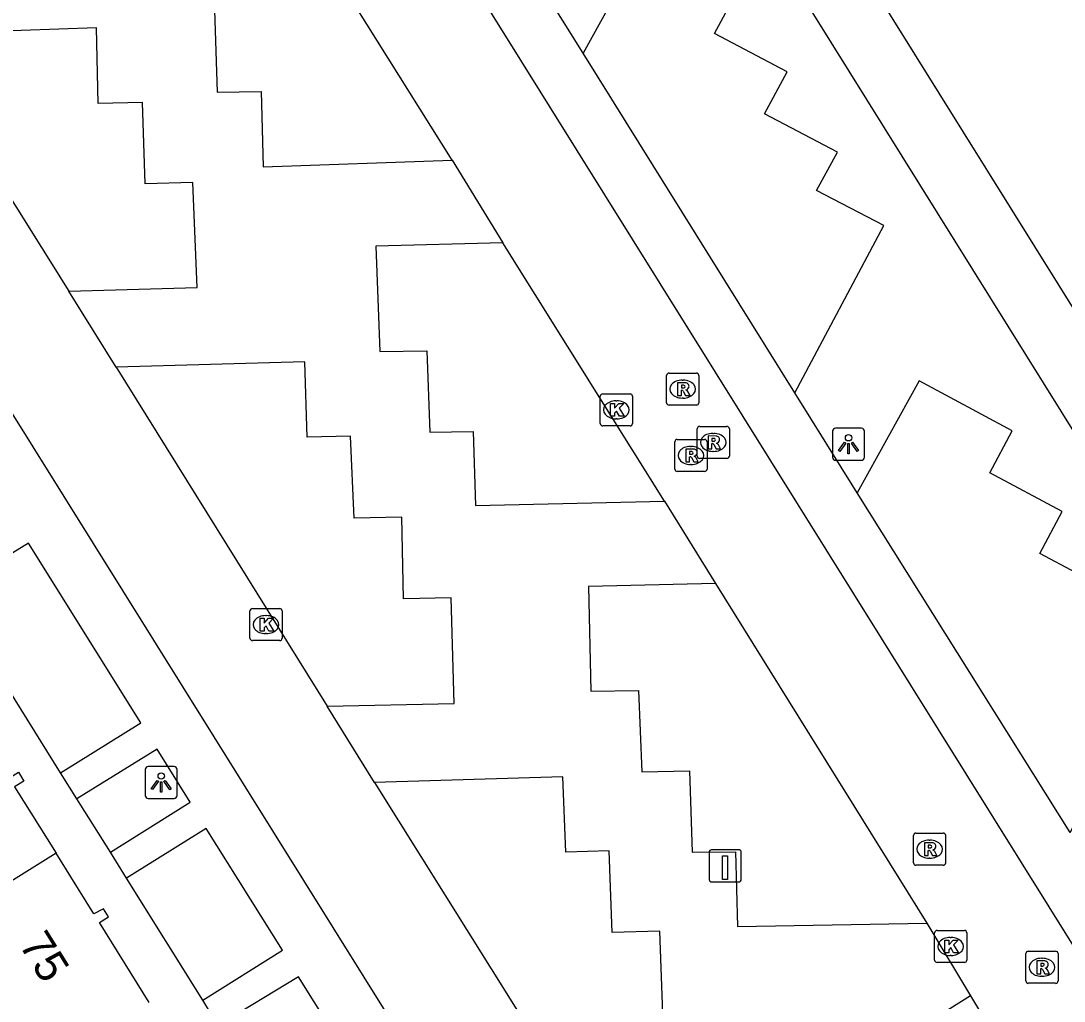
# Model space of a CAD drawing. Extents: x 159280 to 160375, y 384531 to 385872.
# Drawn here: x 159802.43 to 159834.9, y 385483.41 to 385513.94 of the extents above; entities that cross this region are included whole.
import ezdxf

# ---------------------------------------------------------------- set-up
doc = ezdxf.new("R2010")
doc.units = 0
for name, color, linetype in [('IMGEO_Groenvoorziening', 7, 'Continuous'), ('IMGEO_Kolk', 7, 'Continuous'), ('IMGEO_Laadpaal', 7, 'Continuous'), ('IMGEO_Lichtpunt', 7, 'Continuous'), ('IMGEO_Pand', 7, 'Continuous'), ('IMGEO_Pand_nummerreeks', 7, 'Continuous'), ('IMGEO_Parkeervlak_open', 7, 'Continuous'), ('IMGEO_Rijbaan_lokaal_open', 7, 'Continuous'), ('IMGEO_Rioolput', 7, 'Continuous'), ('IMGEO_Voetpad_open', 7, 'Continuous')]:
    doc.layers.add(name, color=color, linetype=linetype)

msp = doc.modelspace()

# ---------------------------------------------------------------- linework, layer by layer
at = {"layer": 'IMGEO_Groenvoorziening'}
for points in [[(159803.658, 385490.516), (159800.168, 385496.135)], [(159805.221, 385488.045), (159804.173, 385489.702)], [(159808.089, 385483.438), (159805.713, 385487.233)]]:
    msp.add_lwpolyline(points, dxfattribs=at)
at = {"layer": 'IMGEO_Kolk'}
for p, q in [((159820.539, 385502.32), (159821.391, 385502.32)), ((159820.464, 385501.394), (159820.464, 385502.246)), ((159820.952, 385502.1), (159820.977, 385502.1)), ((159821.465, 385502.246), (159821.465, 385501.394)), ((159820.975, 385501.54), (159820.95, 385501.54)), ((159821.391, 385501.32), (159820.539, 385501.32)), ((159809.558, 385494.706), (159809.558, 385495.558)), ((159809.633, 385495.632), (159810.485, 385495.632)), ((159810.559, 385495.558), (159810.559, 385494.706)), ((159810.046, 385495.412), (159810.071, 385495.412)), ((159810.069, 385494.852), (159810.044, 385494.852)), ((159810.485, 385494.632), (159809.633, 385494.632)), ((159830.871, 385484.682), (159830.871, 385485.534)), ((159830.946, 385485.608), (159831.798, 385485.608)), ((159831.872, 385485.534), (159831.872, 385484.682)), ((159831.359, 385485.388), (159831.384, 385485.388)), ((159831.382, 385484.828), (159831.357, 385484.828)), ((159831.798, 385484.608), (159830.946, 385484.608))]:
    msp.add_line(p, q, dxfattribs=at)
for points in [[(159820.539, 385502.32), (159821.391, 385502.32)], [(159820.464, 385501.394), (159820.464, 385502.246)], [(159820.785, 385502.02), (159820.908, 385502.02), (159820.908, 385501.869), (159821.038, 385502.02), (159821.202, 385502.02), (159821.056, 385501.869), (159821.209, 385501.62), (159821.057, 385501.62), (159820.972, 385501.784), (159820.908, 385501.717), (159820.908, 385501.62), (159820.785, 385501.62), (159820.785, 385502.02)], [(159821.465, 385502.246), (159821.465, 385501.394)], [(159821.391, 385501.32), (159820.539, 385501.32)], [(159809.558, 385494.706), (159809.558, 385495.558)], [(159809.633, 385495.632), (159810.485, 385495.632)], [(159810.559, 385495.558), (159810.559, 385494.706)], [(159809.879, 385495.332), (159810.002, 385495.332), (159810.002, 385495.181), (159810.132, 385495.332), (159810.296, 385495.332), (159810.15, 385495.181), (159810.303, 385494.932), (159810.151, 385494.932), (159810.066, 385495.096), (159810.002, 385495.029), (159810.002, 385494.932), (159809.879, 385494.932), (159809.879, 385495.332)], [(159810.485, 385494.632), (159809.633, 385494.632)], [(159830.871, 385484.682), (159830.871, 385485.534)], [(159830.946, 385485.608), (159831.798, 385485.608)], [(159831.872, 385485.534), (159831.872, 385484.682)], [(159831.192, 385485.308), (159831.315, 385485.308), (159831.315, 385485.157), (159831.445, 385485.308), (159831.609, 385485.308), (159831.463, 385485.157), (159831.616, 385484.908), (159831.464, 385484.908), (159831.379, 385485.072), (159831.315, 385485.005), (159831.315, 385484.908), (159831.192, 385484.908), (159831.192, 385485.308)], [(159831.798, 385484.608), (159830.946, 385484.608)]]:
    msp.add_lwpolyline(points, dxfattribs=at)
for centre, start, end in [((159820.541, 385502.244), 91.552, 178.448), ((159820.541, 385502.244), 91.552, 178.448), ((159821.389, 385502.244), 1.552, 88.448), ((159821.389, 385502.244), 1.552, 88.448), ((159820.541, 385501.396), 181.552, 268.448), ((159820.541, 385501.396), 181.552, 268.448), ((159821.389, 385501.396), 271.552, 358.448), ((159821.389, 385501.396), 271.552, 358.448), ((159809.635, 385495.556), 91.552, 178.448), ((159809.635, 385495.556), 91.552, 178.448), ((159810.483, 385495.556), 1.552, 88.448), ((159810.483, 385495.556), 1.552, 88.448), ((159809.635, 385494.708), 181.552, 268.448), ((159809.635, 385494.708), 181.552, 268.448), ((159810.483, 385494.708), 271.552, 358.448), ((159810.483, 385494.708), 271.552, 358.448), ((159830.948, 385485.532), 91.552, 178.448), ((159830.948, 385485.532), 91.552, 178.448), ((159831.796, 385485.532), 1.552, 88.448), ((159831.796, 385485.532), 1.552, 88.448), ((159830.948, 385484.684), 181.552, 268.448), ((159830.948, 385484.684), 181.552, 268.448), ((159831.796, 385484.684), 271.552, 358.448), ((159831.796, 385484.684), 271.552, 358.448)]:
    msp.add_arc(centre, 0.0765, start, end, dxfattribs=at)
for centre, major_axis, ratio, start_param, end_param in [((159820.951, 385501.82), (-0.387, 0.002), 0.722429, 4.712389, 7.853982), ((159820.976, 385501.82), (-0.39, 0.002), 0.717154, 1.570796, 4.712389), ((159810.045, 385495.132), (-0.387, 0.002), 0.722429, 4.712389, 7.853982), ((159810.07, 385495.132), (-0.39, 0.002), 0.717154, 1.570796, 4.712389), ((159831.358, 385485.108), (-0.387, 0.002), 0.722429, 4.712389, 7.853982), ((159831.383, 385485.108), (-0.39, 0.002), 0.717154, 1.570796, 4.712389)]:
    msp.add_ellipse(centre, major_axis=major_axis, ratio=ratio, start_param=start_param, end_param=end_param, dxfattribs=at)
at = {"layer": 'IMGEO_Laadpaal'}
for p, q in [((159823.852, 385488.034), (159823.852, 385487.193)), ((159823.852, 385488.034), (159823.852, 385487.193)), ((159824.768, 385488.118), (159823.927, 385488.118)), ((159824.768, 385488.118), (159823.927, 385488.118)), ((159824.852, 385487.202), (159824.852, 385488.043)), ((159824.852, 385487.202), (159824.852, 385488.043)), ((159823.936, 385487.118), (159824.777, 385487.118)), ((159823.936, 385487.118), (159824.777, 385487.118))]:
    msp.add_line(p, q, dxfattribs=at)
msp.add_lwpolyline([(159824.267, 385487.931), (159824.427, 385487.931), (159824.427, 385487.198), (159824.267, 385487.198), (159824.267, 385487.931)], dxfattribs=at)
for centre, start, end in [((159823.93, 385488.04), 92.4484, 184.2845), ((159823.93, 385488.04), 92.4484, 184.2845), ((159824.774, 385488.04), 2.4484, 94.2845), ((159824.774, 385488.04), 2.4484, 94.2845), ((159823.93, 385487.196), 182.4484, 274.2845), ((159823.93, 385487.196), 182.4484, 274.2845), ((159824.774, 385487.196), 272.4484, 4.2845), ((159824.774, 385487.196), 272.4484, 4.2845)]:
    msp.add_arc(centre, 0.0779, start, end, dxfattribs=at)
at = {"layer": 'IMGEO_Lichtpunt'}
for p, q in [((159827.693, 385501.152), (159827.693, 385500.345)), ((159827.693, 385501.152), (159827.693, 385500.345)), ((159828.595, 385501.247), (159827.787, 385501.247)), ((159828.595, 385501.247), (159827.787, 385501.247)), ((159828.689, 385500.345), (159828.689, 385501.152)), ((159828.689, 385500.345), (159828.689, 385501.152)), ((159827.787, 385500.251), (159828.595, 385500.251)), ((159827.787, 385500.251), (159828.595, 385500.251)), ((159806.297, 385490.618), (159806.297, 385489.811)), ((159806.297, 385490.618), (159806.297, 385489.811)), ((159807.199, 385490.713), (159806.391, 385490.713)), ((159807.199, 385490.713), (159806.391, 385490.713)), ((159807.293, 385489.811), (159807.293, 385490.618)), ((159807.293, 385489.811), (159807.293, 385490.618)), ((159806.391, 385489.717), (159807.199, 385489.717)), ((159806.391, 385489.717), (159807.199, 385489.717))]:
    msp.add_line(p, q, dxfattribs=at)
for points in [[(159828.067, 385500.816), (159828.106, 385500.788), (159827.918, 385500.526), (159827.88, 385500.553), (159828.067, 385500.816)], [(159828.169, 385500.768), (159828.216, 385500.768), (159828.216, 385500.446), (159828.169, 385500.446), (159828.169, 385500.768)], [(159828.279, 385500.788), (159828.317, 385500.815), (159828.504, 385500.553), (159828.465, 385500.525), (159828.279, 385500.788)], [(159806.671, 385490.282), (159806.71, 385490.254), (159806.522, 385489.992), (159806.484, 385490.019), (159806.671, 385490.282)], [(159806.773, 385490.234), (159806.82, 385490.234), (159806.82, 385489.912), (159806.773, 385489.912), (159806.773, 385490.234)], [(159806.883, 385490.254), (159806.921, 385490.281), (159807.108, 385490.019), (159807.069, 385489.991), (159806.883, 385490.254)]]:
    msp.add_lwpolyline(points, dxfattribs=at)
for centre in [(159828.192, 385500.95), (159806.796, 385490.416)]:
    msp.add_circle(centre, 0.0994, dxfattribs=at)
for centre, start, end in [((159827.787, 385501.152), 90, 180), ((159827.787, 385501.152), 90, 180), ((159828.595, 385501.152), 0, 90), ((159828.595, 385501.152), 0, 90), ((159827.787, 385500.345), 180, 270), ((159827.787, 385500.345), 180, 270), ((159828.595, 385500.345), 270, 0), ((159828.595, 385500.345), 270, 360), ((159806.391, 385490.618), 90, 180), ((159806.391, 385490.618), 90, 180), ((159807.199, 385490.618), 0, 90), ((159807.199, 385490.618), 0, 90), ((159806.391, 385489.811), 180, 270), ((159806.391, 385489.811), 180, 270), ((159807.199, 385489.811), 270, 0), ((159807.199, 385489.811), 270, 360)]:
    msp.add_arc(centre, 0.0946, start, end, dxfattribs=at)
at = {"layer": 'IMGEO_Pand'}
for points in [[(159817.007, 385580.869), (159811.586, 385577.468), (159805.406, 385573.591), (159804.077, 385575.728), (159802.913, 385574.996), (159794.714, 385569.897), (159821.203, 385527.404), (159836.253, 385503.261)], [(159800.631, 385492.654), (159801.161, 385491.802), (159802.071, 385490.356), (159802.35, 385490.533), (159802.518, 385490.259), (159802.234, 385490.083), (159803.528, 385488.009)], [(159803.528, 385488.009), (159794.729, 385482.519)], [(159806.422, 385483.361), (159804.871, 385485.854), (159805.154, 385486.027), (159804.998, 385486.283), (159804.703, 385486.127), (159803.987, 385487.274), (159803.528, 385488.009)]]:
    msp.add_lwpolyline(points, dxfattribs=at)
at = {"layer": 'IMGEO_Parkeervlak_open'}
for points in [[(159809.261, 385520.114), (159805.348, 385519.985), (159805.417, 385516.721), (159806.904, 385516.755), (159806.998, 385514.228), (159808.459, 385514.266), (159808.538, 385511.719), (159809.908, 385511.74), (159809.974, 385509.392), (159815.851, 385509.594)], [(159826.52, 385502.354), (159829.294, 385507.561), (159827.191, 385508.652), (159827.843, 385509.848), (159825.573, 385511.044), (159826.279, 385512.347), (159824.023, 385513.546), (159824.711, 385514.842), (159821.819, 385516.359), (159819.928, 385512.925)], [(159803.919, 385505.518), (159807.913, 385505.628), (159807.78, 385508.904), (159806.296, 385508.862), (159806.21, 385511.393), (159804.83, 385511.363), (159804.777, 385513.716), (159798.912, 385513.51)], [(159817.434, 385507.021), (159813.475, 385506.923), (159813.597, 385503.643), (159815.067, 385503.657), (159815.159, 385501.124), (159816.503, 385501.146), (159816.581, 385498.841), (159822.46, 385498.98)], [(159811.961, 385492.597), (159815.917, 385492.671), (159815.827, 385495.962), (159814.34, 385495.935), (159814.291, 385498.482), (159812.798, 385498.446), (159812.688, 385501.001), (159811.344, 385500.968), (159811.272, 385503.318), (159805.389, 385503.15)], [(159835.092, 385488.659), (159837.84, 385493.854), (159835.785, 385494.959), (159836.412, 385496.145), (159834.147, 385497.346), (159834.844, 385498.654), (159832.592, 385499.861), (159833.289, 385501.171), (159830.395, 385502.728), (159828.464, 385499.234)], [(159824.052, 385496.411), (159820.101, 385496.314), (159820.173, 385493.061), (159821.656, 385493.082), (159821.76, 385490.544), (159823.241, 385490.581), (159823.323, 385488.047), (159824.669, 385488.053), (159824.734, 385485.73), (159830.625, 385485.838)], [(159819.999, 385479.722), (159823.962, 385479.786), (159823.882, 385483.07), (159822.406, 385483.022), (159822.32, 385485.584), (159820.838, 385485.538), (159820.742, 385488.091), (159819.387, 385488.045), (159819.301, 385490.387), (159813.438, 385490.21)]]:
    msp.add_lwpolyline(points, dxfattribs=at)
at = {"layer": 'IMGEO_Rijbaan_lokaal_open'}
for points in [[(159777.319, 385577.896), (159835.286, 385484.963)], [(159760.965, 385567.655), (159764.01, 385562.812), (159787.822, 385524.685), (159787.874, 385524.601), (159818.691, 385475.205)], [(159815.851, 385509.594), (159809.261, 385520.114)], [(159798.912, 385513.51), (159803.919, 385505.518)], [(159815.851, 385509.594), (159817.434, 385507.021)], [(159822.46, 385498.98), (159817.434, 385507.021)], [(159805.389, 385503.15), (159803.919, 385505.518)], [(159805.389, 385503.15), (159811.961, 385492.597)], [(159822.46, 385498.98), (159824.052, 385496.411)], [(159824.052, 385496.411), (159830.625, 385485.838)], [(159813.438, 385490.21), (159811.961, 385492.597)], [(159813.438, 385490.21), (159819.999, 385479.722)], [(159830.625, 385485.838), (159831.993, 385483.566)], [(159831.993, 385483.566), (159832.854, 385482.136)]]:
    msp.add_lwpolyline(points, dxfattribs=at)
at = {"layer": 'IMGEO_Rioolput'}
for p, q in [((159822.604, 385502.967), (159823.456, 385502.967)), ((159822.529, 385502.041), (159822.529, 385502.893)), ((159823.017, 385502.747), (159823.042, 385502.747)), ((159823.53, 385502.893), (159823.53, 385502.041)), ((159823.04, 385502.187), (159823.015, 385502.187)), ((159823.456, 385501.967), (159822.604, 385501.967)), ((159823.48, 385500.381), (159823.48, 385501.233)), ((159823.555, 385501.307), (159824.407, 385501.307)), ((159823.968, 385501.087), (159823.993, 385501.087)), ((159824.481, 385501.233), (159824.481, 385500.381)), ((159822.785, 385499.974), (159822.785, 385500.826)), ((159822.86, 385500.9), (159823.712, 385500.9)), ((159823.786, 385500.826), (159823.786, 385499.974)), ((159823.273, 385500.68), (159823.298, 385500.68)), ((159823.991, 385500.527), (159823.966, 385500.527)), ((159823.296, 385500.12), (159823.271, 385500.12)), ((159824.407, 385500.307), (159823.555, 385500.307)), ((159823.712, 385499.9), (159822.86, 385499.9)), ((159830.214, 385487.713), (159830.214, 385488.565)), ((159830.289, 385488.639), (159831.141, 385488.639)), ((159830.702, 385488.419), (159830.727, 385488.419)), ((159831.215, 385488.565), (159831.215, 385487.713)), ((159830.725, 385487.859), (159830.7, 385487.859)), ((159831.141, 385487.639), (159830.289, 385487.639)), ((159833.712, 385484.034), (159833.712, 385484.886)), ((159833.787, 385484.96), (159834.639, 385484.96)), ((159834.713, 385484.886), (159834.713, 385484.034)), ((159834.2, 385484.74), (159834.225, 385484.74)), ((159834.223, 385484.18), (159834.198, 385484.18)), ((159834.639, 385483.96), (159833.787, 385483.96))]:
    msp.add_line(p, q, dxfattribs=at)
for points in [[(159822.604, 385502.967), (159823.456, 385502.967)], [(159822.529, 385502.041), (159822.529, 385502.893)], [(159823.118, 385502.665), (159822.866, 385502.667), (159822.866, 385502.267)], [(159823.53, 385502.893), (159823.53, 385502.041)], [(159822.866, 385502.267), (159822.99, 385502.267), (159822.99, 385502.429), (159823.001, 385502.429)], [(159823.044, 385502.586), (159822.99, 385502.586), (159822.99, 385502.505)], [(159822.99, 385502.505), (159823.042, 385502.505)], [(159823.048, 385502.4), (159823.119, 385502.267), (159823.259, 385502.267), (159823.194, 385502.393)], [(159823.456, 385501.967), (159822.604, 385501.967)], [(159823.48, 385500.381), (159823.48, 385501.233)], [(159823.555, 385501.307), (159824.407, 385501.307)], [(159824.481, 385501.233), (159824.481, 385500.381)], [(159822.785, 385499.974), (159822.785, 385500.826)], [(159822.86, 385500.9), (159823.712, 385500.9)], [(159823.786, 385500.826), (159823.786, 385499.974)], [(159824.069, 385501.005), (159823.817, 385501.007), (159823.817, 385500.607)], [(159823.817, 385500.607), (159823.941, 385500.607), (159823.941, 385500.769), (159823.952, 385500.769)], [(159823.995, 385500.926), (159823.941, 385500.926), (159823.941, 385500.845)], [(159823.941, 385500.845), (159823.993, 385500.845)], [(159823.999, 385500.74), (159824.07, 385500.607), (159824.21, 385500.607), (159824.145, 385500.733)], [(159823.374, 385500.598), (159823.122, 385500.6), (159823.122, 385500.2)], [(159823.122, 385500.2), (159823.246, 385500.2), (159823.246, 385500.362), (159823.257, 385500.362)], [(159823.3, 385500.519), (159823.246, 385500.519), (159823.246, 385500.438)], [(159823.246, 385500.438), (159823.298, 385500.438)], [(159823.304, 385500.333), (159823.375, 385500.2), (159823.515, 385500.2), (159823.45, 385500.326)], [(159824.407, 385500.307), (159823.555, 385500.307)], [(159823.712, 385499.9), (159822.86, 385499.9)], [(159830.214, 385487.713), (159830.214, 385488.565)], [(159830.289, 385488.639), (159831.141, 385488.639)], [(159831.215, 385488.565), (159831.215, 385487.713)], [(159830.803, 385488.337), (159830.551, 385488.339), (159830.551, 385487.939)], [(159830.551, 385487.939), (159830.675, 385487.939), (159830.675, 385488.101), (159830.686, 385488.101)], [(159830.729, 385488.258), (159830.675, 385488.258), (159830.675, 385488.177)], [(159830.675, 385488.177), (159830.727, 385488.177)], [(159830.733, 385488.072), (159830.804, 385487.939), (159830.944, 385487.939), (159830.879, 385488.065)], [(159831.141, 385487.639), (159830.289, 385487.639)], [(159833.712, 385484.034), (159833.712, 385484.886)], [(159833.787, 385484.96), (159834.639, 385484.96)], [(159834.713, 385484.886), (159834.713, 385484.034)], [(159834.301, 385484.658), (159834.049, 385484.66), (159834.049, 385484.26)], [(159834.227, 385484.579), (159834.173, 385484.579), (159834.173, 385484.498)], [(159834.173, 385484.498), (159834.225, 385484.498)], [(159834.049, 385484.26), (159834.173, 385484.26), (159834.173, 385484.422), (159834.184, 385484.422)], [(159834.231, 385484.393), (159834.302, 385484.26), (159834.442, 385484.26), (159834.377, 385484.386)], [(159834.639, 385483.96), (159833.787, 385483.96)]]:
    msp.add_lwpolyline(points, dxfattribs=at)
for centre, radius, start, end in [((159822.606, 385502.891), 0.0765, 91.552, 178.448), ((159822.606, 385502.891), 0.0765, 91.552, 178.448), ((159823.454, 385502.891), 0.0765, 1.552, 88.448), ((159823.454, 385502.891), 0.0765, 1.552, 88.448), ((159823.117, 385502.555), 0.109, 350.3612, 89.416), ((159823, 385502.376), 0.0533, 26.0293, 88.6989), ((159823.026, 385502.694), 0.19, 274.7715, 282.9687), ((159823.05, 385502.49), 0.0964, 77.0061, 93.1865), ((159823.064, 385502.547), 0.0378, 276.6634, 79.6772), ((159823.115, 385502.555), 0.112, 277.5842, 350.9817), ((159823.099, 385502.34), 0.108, 29.5134, 73.7905), ((159822.606, 385502.043), 0.0765, 181.552, 268.448), ((159822.606, 385502.043), 0.0765, 181.552, 268.448), ((159823.454, 385502.043), 0.0765, 271.552, 358.448), ((159823.454, 385502.043), 0.0765, 271.552, 358.448), ((159823.557, 385501.231), 0.0765, 91.552, 178.448), ((159823.557, 385501.231), 0.0765, 91.552, 178.448), ((159824.405, 385501.231), 0.0765, 1.552, 88.448), ((159824.405, 385501.231), 0.0765, 1.552, 88.448), ((159822.862, 385500.824), 0.0765, 91.552, 178.448), ((159822.862, 385500.824), 0.0765, 91.552, 178.448), ((159823.71, 385500.824), 0.0765, 1.552, 88.448), ((159823.71, 385500.824), 0.0765, 1.552, 88.448), ((159823.951, 385500.716), 0.0533, 26.0293, 88.6989), ((159823.977, 385501.034), 0.19, 274.7715, 282.9687), ((159824.001, 385500.83), 0.0964, 77.0061, 93.1865), ((159824.015, 385500.887), 0.0378, 276.6634, 79.6772), ((159824.068, 385500.895), 0.109, 350.3612, 89.416), ((159824.066, 385500.895), 0.112, 277.5842, 350.9817), ((159824.05, 385500.68), 0.108, 29.5134, 73.7905), ((159823.256, 385500.309), 0.0533, 26.0293, 88.6989), ((159823.282, 385500.627), 0.19, 274.7715, 282.9687), ((159823.306, 385500.423), 0.0964, 77.0061, 93.1865), ((159823.32, 385500.48), 0.0378, 276.6634, 79.6772), ((159823.373, 385500.488), 0.109, 350.3612, 89.416), ((159823.371, 385500.488), 0.112, 277.5842, 350.9817), ((159823.355, 385500.273), 0.108, 29.5134, 73.7905), ((159823.557, 385500.383), 0.0765, 181.552, 268.448), ((159823.557, 385500.383), 0.0765, 181.552, 268.448), ((159824.405, 385500.383), 0.0765, 271.552, 358.448), ((159824.405, 385500.383), 0.0765, 271.552, 358.448), ((159822.862, 385499.976), 0.0765, 181.552, 268.448), ((159822.862, 385499.976), 0.0765, 181.552, 268.448), ((159823.71, 385499.976), 0.0765, 271.552, 358.448), ((159823.71, 385499.976), 0.0765, 271.552, 358.448), ((159830.291, 385488.563), 0.0765, 91.552, 178.448), ((159830.291, 385488.563), 0.0765, 91.552, 178.448), ((159831.139, 385488.563), 0.0765, 1.552, 88.448), ((159831.139, 385488.563), 0.0765, 1.552, 88.448), ((159830.685, 385488.048), 0.0533, 26.0293, 88.6989), ((159830.711, 385488.366), 0.19, 274.7715, 282.9687), ((159830.735, 385488.162), 0.0964, 77.0061, 93.1865), ((159830.749, 385488.219), 0.0378, 276.6634, 79.6772), ((159830.802, 385488.227), 0.109, 350.3612, 89.416), ((159830.8, 385488.227), 0.112, 277.5842, 350.9817), ((159830.784, 385488.012), 0.108, 29.5134, 73.7905), ((159830.291, 385487.715), 0.0765, 181.552, 268.448), ((159830.291, 385487.715), 0.0765, 181.552, 268.448), ((159831.139, 385487.715), 0.0765, 271.552, 358.448), ((159831.139, 385487.715), 0.0765, 271.552, 358.448), ((159833.789, 385484.884), 0.0765, 91.552, 178.448), ((159833.789, 385484.884), 0.0765, 91.552, 178.448), ((159834.637, 385484.884), 0.0765, 1.552, 88.448), ((159834.637, 385484.884), 0.0765, 1.552, 88.448), ((159834.209, 385484.687), 0.19, 274.7715, 282.9687), ((159834.233, 385484.483), 0.0964, 77.0061, 93.1865), ((159834.247, 385484.54), 0.0378, 276.6634, 79.6772), ((159834.3, 385484.548), 0.109, 350.3612, 89.416), ((159834.298, 385484.548), 0.112, 277.5842, 350.9817), ((159834.183, 385484.369), 0.0533, 26.0293, 88.6989), ((159834.282, 385484.333), 0.108, 29.5134, 73.7905), ((159833.789, 385484.036), 0.0765, 181.552, 268.448), ((159833.789, 385484.036), 0.0765, 181.552, 268.448), ((159834.637, 385484.036), 0.0765, 271.552, 358.448), ((159834.637, 385484.036), 0.0765, 271.552, 358.448)]:
    msp.add_arc(centre, radius, start, end, dxfattribs=at)
for centre, major_axis, ratio, start_param, end_param in [((159823.016, 385502.467), (-0.387, 0.002), 0.722429, 4.712389, 7.853982), ((159823.041, 385502.467), (-0.39, 0.002), 0.717154, 1.570796, 4.712389), ((159823.967, 385500.807), (-0.387, 0.002), 0.722429, 4.712389, 7.853982), ((159823.992, 385500.807), (-0.39, 0.002), 0.717154, 1.570796, 4.712389), ((159823.272, 385500.4), (-0.387, 0.002), 0.722429, 4.712389, 7.853982), ((159823.297, 385500.4), (-0.39, 0.002), 0.717154, 1.570796, 4.712389), ((159830.701, 385488.139), (-0.387, 0.002), 0.722429, 4.712389, 7.853982), ((159830.726, 385488.139), (-0.39, 0.002), 0.717154, 1.570796, 4.712389), ((159834.199, 385484.46), (-0.387, 0.002), 0.722429, 4.712389, 7.853982), ((159834.224, 385484.46), (-0.39, 0.002), 0.717154, 1.570796, 4.712389)]:
    msp.add_ellipse(centre, major_axis=major_axis, ratio=ratio, start_param=start_param, end_param=end_param, dxfattribs=at)
at = {"layer": 'IMGEO_Voetpad_open'}
for points in [[(159809.878, 385529.013), (159806.473, 385534.483), (159812.202, 385538.048), (159840.851, 385492.078)], [(159819.928, 385512.925), (159818.002, 385516.02)], [(159826.52, 385502.354), (159819.928, 385512.925)], [(159828.464, 385499.234), (159826.52, 385502.354)], [(159835.092, 385488.659), (159828.464, 385499.234)], [(159803.658, 385490.516), (159806.165, 385492.076), (159802.661, 385497.666), (159800.168, 385496.135)], [(159805.221, 385488.045), (159807.698, 385489.598), (159806.674, 385491.254), (159804.173, 385489.702)], [(159804.173, 385489.702), (159803.658, 385490.516)], [(159808.089, 385483.438), (159810.57, 385484.995), (159808.195, 385488.784), (159805.713, 385487.233)], [(159805.713, 385487.233), (159805.221, 385488.045)], [(159814.325, 385478.96), (159811.069, 385484.165), (159808.568, 385482.646)], [(159831.993, 385483.566), (159821.659, 385477.076)], [(159808.568, 385482.646), (159808.089, 385483.438)]]:
    msp.add_lwpolyline(points, dxfattribs=at)

# ---------------------------------------------------------------- texts
at = {"layer": 'IMGEO_Pand_nummerreeks'}
msp.add_text('75', height=1, rotation=301.8906, dxfattribs=at).set_placement((159802.351, 385485.17))

doc.saveas('drawing.dxf')
